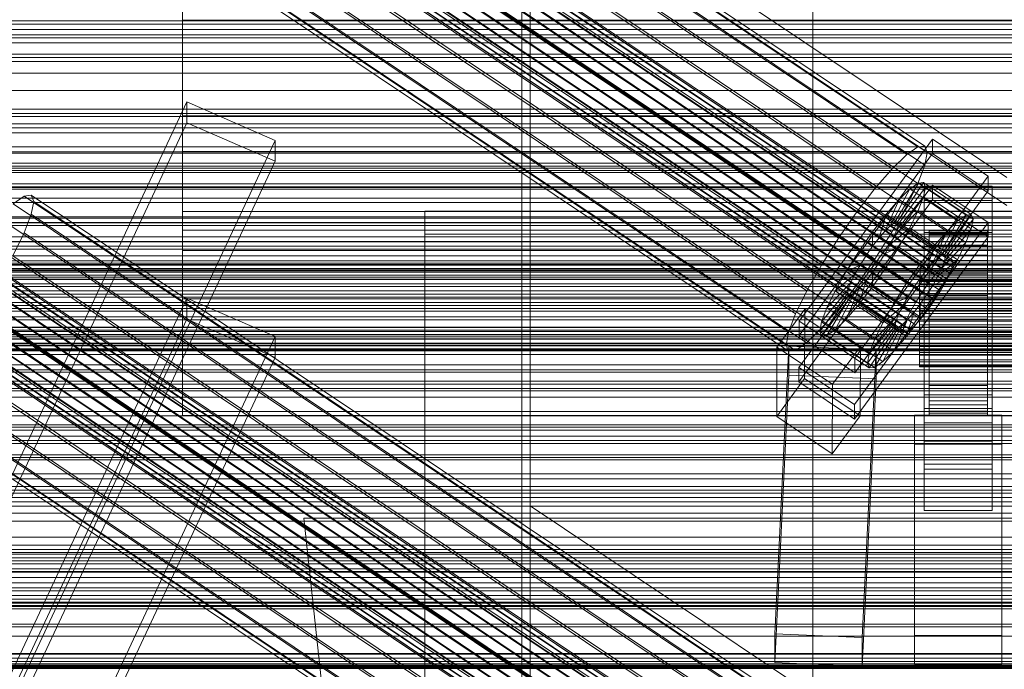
# Model space of a CAD drawing. Header units: millimetres. Extents: x -2233 to 61924, y -68080 to 6847.
# Tile 299 of 656: x -334 to -130, y -33016 to -32882. Entities that reach past the tile are written whole.
import ezdxf

# ---------------------------------------------------------------- set-up
doc = ezdxf.new("R2010")
doc.units = ezdxf.units.MM
for name, color, linetype, lineweight in [('COTAS_P', 1, 'Continuous', 0), ('frontal_C01', 7, 'Continuous', 0), ('frontal_C02', 7, 'Continuous', 0), ('frontal_C02-briq', 7, 'Continuous', 0), ('frontal_C03', 7, 'Continuous', 0), ('frontal_C03-dry', 7, 'Continuous', 0), ('frontal_dosificador', 7, 'Continuous', 0), ('frontal_secador', 7, 'Continuous', 0)]:
    doc.layers.add(name, color=color, linetype=linetype, lineweight=lineweight)
doc.dimstyles.new('R19_100', dxfattribs={"dimtxt": 250, "dimasz": 150, "dimexe": 150, "dimexo": 80, "dimgap": 100, "dimtad": 1, "dimtih": 1, "dimtoh": 1, "dimdsep": 46, "dimcen": 0.09, "dimadec": 0, "dimazin": 0, "dimtfac": 1, "dimtdec": 4, "dimtofl": 0, "dimtmove": 0, "dimatfit": 3, "dimfxl": 1, "dimtolj": 1, "dimtzin": 0, "dimarcsym": 0})

# ---------------------------------------------------------------- blocks, each defined once
blk = doc.blocks.new('DIM_R28_53')
at = {"layer": 'COTAS_P'}
for p, q in [((-150, -32300), (550, -32300)), ((550, -32300), (505, -32450)), ((550, -34900), (550, -32300)), ((550, -32300), (595, -32450)), ((550, -34900), (505, -34750)), ((550, -34900), (595, -34750)), ((-150, -34900), (550, -34900))]:
    blk.add_line(p, q, dxfattribs=at)
blk.add_text('2600 P', height=250, rotation=90, dxfattribs=at).set_placement((450, -33600))

msp = doc.modelspace()

# ---------------------------------------------------------------- linework, layer by layer
at = {"layer": 'frontal_C01'}
for p, q in [((-300, -32939.804), (-300, -32788.819)), ((-300, -32812.893), (-300, -32963.878)), ((-439.114, -33197.732), (-299.114, -32899.212)), ((-299.114, -32903.526), (-299.114, -32899.212)), ((-299.114, -32899.212), (-280.886, -32907.139)), ((-439.114, -33202.046), (-299.114, -32903.526)), ((-280.886, -32911.453), (-299.114, -32903.526)), ((-280.886, -32907.139), (-420.886, -33205.659)), ((-280.886, -32907.139), (-280.886, -32911.453)), ((-420.886, -33209.973), (-280.886, -32911.453)), ((-439.114, -33238.175), (-299.114, -32939.655)), ((300, -32939.804), (-300, -32939.804)), ((-300, -32939.804), (-300, -32963.878)), ((-299.114, -32943.968), (-299.114, -32939.655)), ((-299.114, -32939.655), (-280.886, -32947.581)), ((-439.114, -33242.488), (-299.114, -32943.968)), ((-280.886, -32951.895), (-299.114, -32943.968)), ((-280.886, -32947.581), (-420.886, -33246.102)), ((-280.886, -32947.581), (-280.886, -32951.895)), ((-420.886, -33250.415), (-280.886, -32951.895)), ((-300, -32963.878), (300, -32963.878))]:
    msp.add_line(p, q, dxfattribs=at)
at = {"layer": 'frontal_C02'}
for p, q in [((-332.629, -32785.229), (-148.32, -32908.484)), ((-331.181, -32785.072), (-146.872, -32908.326)), ((-334.938, -32786.817), (-150.629, -32910.072)), ((-330.692, -32786.355), (-146.383, -32909.609)), ((-355.53, -32788.916), (-141.731, -32931.891)), ((-355.017, -32788.86), (-141.218, -32931.835)), ((-354.844, -32789.314), (-141.045, -32932.29)), ((-331.197, -32788.99), (-146.887, -32912.245)), ((-357.415, -32790.509), (-143.617, -32933.484)), ((-356.348, -32789.478), (-142.549, -32932.453)), ((-355.022, -32790.248), (-141.224, -32933.224)), ((-337.95, -32789.726), (-153.641, -32912.981)), ((-358.659, -32791.938), (-144.861, -32934.913)), ((-356.363, -32793.272), (-142.565, -32936.247)), ((-355.541, -32791.598), (-141.742, -32934.573)), ((-332.659, -32792.8), (-148.35, -32916.055)), ((-146.196, -32936.643), (-359.995, -32793.667)), ((-357.434, -32795.155), (-143.635, -32938.13)), ((-341.461, -32793.759), (-157.152, -32917.013)), ((-361.332, -32795.58), (-147.533, -32938.555)), ((-358.68, -32797.12), (-144.881, -32940.095)), ((-363.648, -32799.428), (-149.85, -32942.403)), ((-362.578, -32797.544), (-148.779, -32940.52)), ((-360.017, -32799.032), (-146.218, -32942.008)), ((-160.922, -32921.894), (-345.231, -32798.64)), ((-334.981, -32797.523), (-150.672, -32920.778)), ((-364.471, -32801.101), (-150.672, -32944.077)), ((-361.352, -32800.762), (-147.554, -32943.737)), ((-365.168, -32803.385), (-151.369, -32946.361)), ((-364.989, -32802.451), (-151.191, -32945.427)), ((-363.664, -32803.221), (-149.865, -32946.197)), ((-362.596, -32802.191), (-148.798, -32945.166)), ((-338.003, -32802.839), (-153.694, -32926.093)), ((-364.995, -32803.84), (-151.196, -32946.815)), ((-364.482, -32803.784), (-150.683, -32946.759)), ((-349.002, -32804.037), (-164.693, -32927.291)), ((-352.519, -32809.582), (-168.21, -32932.836)), ((-341.52, -32808.384), (-157.211, -32931.638)), ((-355.541, -32814.897), (-171.232, -32938.152)), ((-345.291, -32813.781), (-160.982, -32937.035)), ((-357.863, -32819.62), (-173.554, -32942.875)), ((-349.061, -32818.662), (-164.752, -32941.916)), ((-359.326, -32823.43), (-175.016, -32946.684)), ((-352.572, -32822.694), (-168.263, -32945.949)), ((-355.584, -32825.603), (-171.275, -32948.858)), ((-359.83, -32826.066), (-175.521, -32949.32)), ((-359.341, -32827.349), (-175.032, -32950.603)), ((-357.893, -32827.191), (-173.584, -32950.445)), ((-300, -32846.291), (-300, -32882.371)), ((-130, -32914.819), (-228.298, -32849.083)), ((-228.298, -32849.083), (-228.298, -32982.474)), ((-228.298, -32988.204), (-228.298, -32854.814)), ((-228.298, -32854.814), (-130, -32920.549)), ((-300, -32902.079), (-300, -32871.975)), ((-300, -32882.371), (-300, -32909.43)), ((300, -32882.371), (-300, -32882.371)), ((425, -32885.412), (-425, -32885.412)), ((-425, -32896.866), (425, -32896.866)), ((-300, -32921.819), (-300, -32902.079)), ((300, -32902.079), (-300, -32902.079)), ((-172.809, -32944.392), (-145.277, -32906.87)), ((-145.289, -32909.85), (-145.277, -32906.87)), ((-145.277, -32906.87), (-133.809, -32914.539)), ((-150.629, -32910.072), (-148.32, -32908.484)), ((-148.32, -32908.484), (-146.872, -32908.326)), ((-146.872, -32908.326), (-146.383, -32909.609)), ((-300, -32909.43), (-300, -32925.624)), ((300, -32909.43), (-300, -32909.43)), ((-145.289, -32909.85), (-172.821, -32947.373)), ((-153.641, -32912.981), (-150.629, -32910.072)), ((-146.383, -32909.609), (-146.887, -32912.245)), ((-133.821, -32917.519), (-145.289, -32909.85)), ((-157.152, -32917.013), (-153.641, -32912.981)), ((-146.887, -32912.245), (-148.35, -32916.055)), ((-133.809, -32914.539), (-161.341, -32952.061)), ((-133.809, -32914.539), (-133.821, -32917.519)), ((-172.847, -32953.93), (-145.315, -32916.407)), ((-160.922, -32921.894), (-157.152, -32917.013)), ((-154.017, -32924.784), (-149.953, -32917.149)), ((-153.199, -32924.222), (-148.226, -32915.962)), ((-152.686, -32924.166), (-147.143, -32915.844)), ((-152.513, -32924.62), (-146.777, -32916.803)), ((-149.953, -32917.149), (-152.207, -32919.325)), ((-148.35, -32916.055), (-150.672, -32920.778)), ((-148.226, -32915.962), (-149.953, -32917.149)), ((-149.953, -32917.149), (-140.123, -32923.723)), ((-147.143, -32915.844), (-148.226, -32915.962)), ((-148.226, -32915.962), (-138.396, -32922.535)), ((-147.155, -32918.775), (-146.777, -32916.803)), ((-147.143, -32915.844), (-137.313, -32922.417)), ((-146.777, -32916.803), (-147.143, -32915.844)), ((-147, -32919.562), (-147, -32916.581)), ((-147, -32916.581), (-133, -32916.581)), ((-147, -32962.4), (-147, -32916.581)), ((-146.777, -32916.803), (-136.948, -32923.377)), ((-145.327, -32919.388), (-145.315, -32916.407)), ((-145.315, -32916.407), (-133.847, -32924.076)), ((-133, -32916.581), (-133, -32919.562)), ((-133, -32916.581), (-133, -32962.4)), ((-332.629, -32918.62), (-334.938, -32920.207)), ((-331.181, -32918.462), (-332.629, -32918.62)), ((-332.629, -32918.62), (-148.32, -33041.874)), ((-330.692, -32919.745), (-331.181, -32918.462)), ((-331.181, -32918.462), (-146.872, -33041.717)), ((-161.353, -32955.042), (-133.821, -32917.519)), ((-152.692, -32925.554), (-147.155, -32918.775)), ((-148.249, -32921.625), (-147.155, -32918.775)), ((-147.155, -32918.775), (-137.325, -32925.349)), ((-334.938, -32920.207), (-150.629, -33043.462)), ((-331.197, -32922.381), (-330.692, -32919.745)), ((-330.692, -32919.745), (-146.383, -33042.999)), ((-145.327, -32919.388), (-172.859, -32956.91)), ((-155.085, -32925.815), (-152.207, -32919.325)), ((-152.207, -32919.325), (-154.833, -32922.342)), ((-150.672, -32920.778), (-153.694, -32926.093)), ((-152.207, -32919.325), (-142.377, -32925.899)), ((-133, -32919.562), (-147, -32919.562)), ((-147, -32919.562), (-147, -32965.38)), ((-133.859, -32927.057), (-145.327, -32919.388)), ((-133, -32965.38), (-133, -32919.562)), ((-356.348, -32922.869), (-142.549, -33065.844)), ((-355.53, -32922.306), (-141.731, -33065.281)), ((-355.017, -32922.25), (-141.218, -33065.225)), ((-354.844, -32922.705), (-141.045, -33065.68)), ((-337.95, -32923.116), (-153.641, -33046.371)), ((-332.659, -32926.19), (-331.197, -32922.381)), ((-331.197, -32922.381), (-146.887, -33045.635)), ((-300, -32929.85), (-300, -32921.819)), ((300, -32921.819), (-300, -32921.819)), ((250, -32921.727), (-250, -32921.727)), ((-250, -32921.727), (-250, -35767.183)), ((-250, -32921.727), (-250, -32926.497)), ((-164.693, -32927.291), (-160.922, -32921.894)), ((-154.833, -32922.342), (-157.653, -32925.993)), ((-156.329, -32927.244), (-154.833, -32922.342)), ((-154.833, -32922.342), (-145.003, -32928.915)), ((-153.21, -32926.904), (-148.249, -32921.625)), ((-149.985, -32925.158), (-148.249, -32921.625)), ((-148.249, -32921.625), (-138.419, -32928.198)), ((-138.396, -32922.535), (-143.369, -32930.795)), ((-137.313, -32922.417), (-142.856, -32930.74)), ((-140.123, -32923.723), (-138.396, -32922.535)), ((-138.396, -32922.535), (-137.313, -32922.417)), ((-137.313, -32922.417), (-136.948, -32923.377)), ((-358.659, -32925.328), (-144.861, -33068.303)), ((-357.415, -32923.899), (-143.617, -33066.875)), ((-355.541, -32924.988), (-141.742, -33067.964)), ((-355.022, -32923.639), (-141.224, -33066.614)), ((-133.847, -32924.076), (-161.379, -32961.599)), ((-155.085, -32925.815), (-154.017, -32924.784)), ((-154.033, -32928.578), (-149.985, -32925.158)), ((-154.017, -32924.784), (-153.199, -32924.222)), ((-144.188, -32931.358), (-154.017, -32924.784)), ((-153.199, -32924.222), (-152.686, -32924.166)), ((-143.369, -32930.795), (-153.199, -32924.222)), ((-152.513, -32924.62), (-152.692, -32925.554)), ((-142.856, -32930.74), (-152.686, -32924.166)), ((-152.686, -32924.166), (-152.513, -32924.62)), ((-142.683, -32931.194), (-152.513, -32924.62)), ((-152.246, -32929.134), (-149.985, -32925.158)), ((-149.985, -32925.158), (-140.156, -32931.731)), ((-140.123, -32923.723), (-144.188, -32931.358)), ((-137.325, -32925.349), (-142.862, -32932.128)), ((-136.948, -32923.377), (-142.683, -32931.194)), ((-142.377, -32925.899), (-140.123, -32923.723)), ((-137.325, -32925.349), (-138.419, -32928.198)), ((-136.948, -32923.377), (-137.325, -32925.349)), ((-133.847, -32924.076), (-133.859, -32927.057)), ((-146.196, -33070.033), (-359.995, -32927.058)), ((-356.363, -32926.662), (-142.565, -33069.637)), ((-341.461, -32927.149), (-157.152, -33050.404)), ((-334.981, -32930.914), (-332.659, -32926.19)), ((-332.659, -32926.19), (-148.35, -33049.445)), ((-300, -32925.624), (-300, -32929.85)), ((300, -32925.624), (-300, -32925.624)), ((-250, -35771.953), (-250, -32926.497)), ((-250, -32926.497), (250, -32926.497)), ((-168.21, -32932.836), (-164.693, -32927.291)), ((-161.391, -32964.579), (-133.859, -32927.057)), ((-157.653, -32925.993), (-160.474, -32930.03)), ((-157.653, -32925.993), (-157.665, -32928.973)), ((-157.665, -32928.973), (-156.329, -32927.244)), ((-147.823, -32932.567), (-157.653, -32925.993)), ((-153.694, -32926.093), (-157.211, -32931.638)), ((-156.329, -32927.244), (-155.085, -32925.815)), ((-146.499, -32933.818), (-156.329, -32927.244)), ((-145.255, -32932.389), (-155.085, -32925.815)), ((-153.21, -32926.904), (-154.033, -32928.578)), ((-152.692, -32925.554), (-153.21, -32926.904)), ((-143.38, -32933.478), (-153.21, -32926.904)), ((-142.862, -32932.128), (-152.692, -32925.554)), ((-147, -32929.099), (-147, -32926.119)), ((-147, -32926.119), (-133, -32926.119)), ((-147, -32971.937), (-147, -32926.119)), ((-146, -32935.802), (-146, -32925.811)), ((-146, -32925.811), (-146, -32926.257)), ((-146, -32925.811), (-134, -32925.811)), ((-146, -32926.658), (-146, -32925.811)), ((-146, -32936.014), (-146, -32926.257)), ((-146, -32926.257), (-146, -32927.966)), ((-146, -32926.257), (-134, -32926.257)), ((-146, -32936.204), (-146, -32926.658)), ((-146, -32926.658), (-134, -32926.658)), ((-146, -32928.742), (-146, -32926.658)), ((-142.377, -32925.899), (-145.255, -32932.389)), ((-145.003, -32928.915), (-142.377, -32925.899)), ((-134, -32926.257), (-134, -32925.811)), ((-134, -32925.811), (-134, -32935.802)), ((-134, -32925.811), (-134, -32926.658)), ((-134, -32927.966), (-134, -32926.257)), ((-134, -32926.257), (-134, -32936.014)), ((-134, -32926.658), (-134, -32936.204)), ((-134, -32926.658), (-134, -32928.742)), ((-133, -32926.119), (-133, -32929.099)), ((-133, -32926.119), (-133, -32971.937)), ((-361.332, -32928.97), (-147.533, -33071.945)), ((-357.434, -32928.545), (-143.635, -33071.521)), ((-159.001, -32930.886), (-157.665, -32928.973)), ((-157.665, -32928.973), (-147.835, -32935.547)), ((-154.033, -32928.578), (-155.103, -32930.461)), ((-155.103, -32930.461), (-152.246, -32929.134)), ((-154.877, -32933.282), (-152.246, -32929.134)), ((-144.203, -32935.151), (-154.033, -32928.578)), ((-152.246, -32929.134), (-142.416, -32935.707)), ((-147.823, -32932.567), (-145.003, -32928.915)), ((-133, -32929.099), (-147, -32929.099)), ((-147, -32929.099), (-147, -32974.918)), ((-145.003, -32928.915), (-146.499, -32933.818)), ((-146, -32936.823), (-146, -32927.966)), ((-146, -32927.966), (-146, -32930.822)), ((-146, -32927.966), (-134, -32927.966)), ((-146, -32937.191), (-146, -32928.742)), ((-146, -32928.742), (-134, -32928.742)), ((-146, -32931.92), (-146, -32928.742)), ((-138.419, -32928.198), (-143.38, -32933.478)), ((-138.419, -32928.198), (-140.156, -32931.731)), ((-134, -32930.822), (-134, -32927.966)), ((-134, -32927.966), (-134, -32936.823)), ((-134, -32928.742), (-134, -32937.191)), ((-134, -32928.742), (-134, -32931.92)), ((-133, -32974.918), (-133, -32929.099)), ((-362.578, -32930.935), (-148.779, -33073.91)), ((-358.68, -32930.51), (-144.881, -33073.486)), ((-334.981, -32930.914), (-150.672, -33054.168)), ((300, -32929.85), (-300, -32929.85)), ((-160.474, -32930.03), (-163.105, -32934.178)), ((-159.001, -32930.886), (-160.474, -32930.03)), ((-160.474, -32930.03), (-150.644, -32936.604)), ((-160.247, -32932.851), (-159.001, -32930.886)), ((-149.171, -32937.459), (-159.001, -32930.886)), ((-155.103, -32930.461), (-156.35, -32932.426)), ((-145.274, -32937.035), (-155.103, -32930.461)), ((-146, -32938.176), (-146, -32930.822)), ((-146, -32930.822), (-146, -32934.631)), ((-146, -32930.822), (-134, -32930.822)), ((-144.188, -32931.358), (-145.255, -32932.389)), ((-143.369, -32930.795), (-144.188, -32931.358)), ((-142.856, -32930.74), (-143.369, -32930.795)), ((-142.862, -32932.128), (-142.683, -32931.194)), ((-142.683, -32931.194), (-142.856, -32930.74)), ((-134, -32934.631), (-134, -32930.822)), ((-134, -32930.822), (-134, -32938.176)), ((-363.648, -32932.818), (-149.85, -33075.793)), ((-360.017, -32932.423), (-146.218, -33075.398)), ((-160.922, -33055.285), (-345.231, -32932.03)), ((-171.232, -32938.152), (-168.21, -32932.836)), ((-160.247, -32932.851), (-163.105, -32934.178)), ((-161.318, -32934.734), (-160.247, -32932.851)), ((-157.211, -32931.638), (-160.982, -32937.035)), ((-150.417, -32939.424), (-160.247, -32932.851)), ((-157.698, -32937.319), (-154.877, -32933.282)), ((-156.35, -32932.426), (-157.686, -32934.338)), ((-156.35, -32932.426), (-154.877, -32933.282)), ((-146.52, -32939), (-156.35, -32932.426)), ((-154.877, -32933.282), (-145.047, -32939.855)), ((-150.644, -32936.604), (-147.823, -32932.567)), ((-147.835, -32935.547), (-147.823, -32932.567)), ((-145.255, -32932.389), (-146.499, -32933.818)), ((-146, -32938.696), (-146, -32931.92)), ((-146, -32931.92), (-134, -32931.92)), ((-146, -32935.975), (-146, -32931.92)), ((-144.861, -32934.913), (-143.617, -32933.484)), ((-140.156, -32931.731), (-144.203, -32935.151)), ((-144.203, -32935.151), (-143.38, -32933.478)), ((-143.617, -32933.484), (-142.549, -32932.453)), ((-143.38, -32933.478), (-142.862, -32932.128)), ((-142.549, -32932.453), (-141.731, -32931.891)), ((-140.156, -32931.731), (-142.416, -32935.707)), ((-141.224, -32933.224), (-141.742, -32934.573)), ((-141.731, -32931.891), (-141.218, -32931.835)), ((-141.045, -32932.29), (-141.224, -32933.224)), ((-141.218, -32931.835), (-141.045, -32932.29)), ((-134, -32931.92), (-134, -32938.696)), ((-134, -32931.92), (-134, -32935.975)), ((-364.471, -32934.492), (-150.672, -33077.467)), ((-361.352, -32934.152), (-147.554, -33077.127)), ((-163.105, -32934.178), (-165.365, -32938.154)), ((-161.318, -32934.734), (-165.365, -32938.154)), ((-163.105, -32934.178), (-153.275, -32940.752)), ((-162.14, -32936.408), (-161.318, -32934.734)), ((-151.488, -32941.308), (-161.318, -32934.734)), ((-157.686, -32934.338), (-159.022, -32936.068)), ((-157.686, -32934.338), (-157.698, -32937.319)), ((-147.856, -32940.912), (-157.686, -32934.338)), ((-147.835, -32935.547), (-149.171, -32937.459)), ((-146.499, -32933.818), (-147.835, -32935.547)), ((-146.196, -32936.643), (-144.861, -32934.913)), ((-146, -32939.98), (-146, -32934.631)), ((-146, -32934.631), (-146, -32939.132)), ((-146, -32934.631), (-134, -32934.631)), ((-145.274, -32937.035), (-144.203, -32935.151)), ((-141.742, -32934.573), (-142.565, -32936.247)), ((-134, -32939.132), (-134, -32934.631)), ((-134, -32934.631), (-134, -32939.98)), ((-365.168, -32936.776), (-151.369, -33079.751)), ((-364.995, -32937.23), (-151.196, -33080.205)), ((-364.989, -32935.842), (-151.191, -33078.817)), ((-364.482, -32937.174), (-150.683, -33080.15)), ((-363.664, -32936.612), (-149.865, -33079.587)), ((-362.596, -32935.581), (-148.798, -33078.556)), ((-349.002, -32937.427), (-164.693, -33060.682)), ((-338.003, -32936.229), (-153.694, -33059.484)), ((-162.14, -32936.408), (-167.102, -32941.687)), ((-160.982, -32937.035), (-164.752, -32941.916)), ((-160.266, -32937.497), (-163.144, -32943.987)), ((-162.659, -32937.757), (-162.14, -32936.408)), ((-152.311, -32942.981), (-162.14, -32936.408)), ((-160.266, -32937.497), (-161.333, -32938.528)), ((-159.022, -32936.068), (-160.518, -32940.97)), ((-160.518, -32940.97), (-157.698, -32937.319)), ((-159.022, -32936.068), (-160.266, -32937.497)), ((-150.436, -32944.07), (-160.266, -32937.497)), ((-149.192, -32942.641), (-159.022, -32936.068)), ((-157.698, -32937.319), (-147.868, -32943.892)), ((-153.275, -32940.752), (-150.644, -32936.604)), ((-150.644, -32936.604), (-149.171, -32937.459)), ((-149.171, -32937.459), (-150.417, -32939.424)), ((-148, -32936.204), (-148, -32935.802)), ((-148, -32935.802), (-148, -32936.014)), ((-148, -32935.802), (148, -32935.802)), ((-148, -32936.014), (-148, -32936.823)), ((-148, -32936.014), (148, -32936.014)), ((-148, -32937.191), (-148, -32936.204)), ((-148, -32936.204), (148, -32936.204)), ((-148, -32936.823), (-148, -32938.176)), ((-148, -32936.823), (148, -32936.823)), ((-148, -32938.696), (-148, -32937.191)), ((-148, -32937.191), (148, -32937.191)), ((-147.533, -32938.555), (-146.196, -32936.643)), ((-146.52, -32939), (-145.274, -32937.035)), ((-146, -32936.014), (-146, -32935.802)), ((-134, -32935.802), (-146, -32935.802)), ((-146, -32935.802), (-146, -32936.204)), ((-146, -32940.617), (-146, -32935.975)), ((-146, -32935.975), (-134, -32935.975)), ((-146, -32940.631), (-146, -32935.975)), ((-146, -32936.823), (-146, -32936.014)), ((-134, -32936.014), (-146, -32936.014)), ((-134, -32936.204), (-146, -32936.204)), ((-146, -32936.204), (-146, -32937.191)), ((-146, -32938.176), (-146, -32936.823)), ((-134, -32936.823), (-146, -32936.823)), ((-134, -32937.191), (-146, -32937.191)), ((-146, -32937.191), (-146, -32938.696)), ((-142.416, -32935.707), (-145.274, -32937.035)), ((-142.416, -32935.707), (-145.047, -32939.855)), ((-142.565, -32936.247), (-143.635, -32938.13)), ((-134, -32935.802), (-134, -32936.014)), ((-134, -32936.204), (-134, -32935.802)), ((-134, -32935.975), (-134, -32940.617)), ((-134, -32935.975), (-134, -32940.631)), ((-134, -32936.014), (-134, -32936.823)), ((-134, -32937.191), (-134, -32936.204)), ((-134, -32936.823), (-134, -32938.176)), ((-134, -32938.696), (-134, -32937.191)), ((-173.554, -32942.875), (-171.232, -32938.152)), ((-162.837, -32938.691), (-168.573, -32946.509)), ((-162.664, -32939.146), (-168.208, -32947.468)), ((-162.659, -32937.757), (-168.196, -32944.537)), ((-162.151, -32939.09), (-167.125, -32947.35)), ((-165.365, -32938.154), (-167.102, -32941.687)), ((-161.333, -32938.528), (-165.397, -32946.163)), ((-165.365, -32938.154), (-155.535, -32944.728)), ((-162.837, -32938.691), (-162.659, -32937.757)), ((-162.664, -32939.146), (-162.837, -32938.691)), ((-153.008, -32945.265), (-162.837, -32938.691)), ((-162.151, -32939.09), (-162.664, -32939.146)), ((-152.835, -32945.72), (-162.664, -32939.146)), ((-152.829, -32944.331), (-162.659, -32937.757)), ((-161.333, -32938.528), (-162.151, -32939.09)), ((-152.321, -32945.664), (-162.151, -32939.09)), ((-151.503, -32945.101), (-161.333, -32938.528)), ((-153.275, -32940.752), (-150.417, -32939.424)), ((-150.417, -32939.424), (-151.488, -32941.308)), ((-148.779, -32940.52), (-147.533, -32938.555)), ((-148, -32938.176), (-148, -32939.98)), ((-148, -32938.176), (148, -32938.176)), ((-148, -32940.617), (-148, -32938.696)), ((-148, -32938.696), (148, -32938.696)), ((-147.856, -32940.912), (-146.52, -32939)), ((-145.047, -32939.855), (-146.52, -32939)), ((-146, -32939.98), (-146, -32938.176)), ((-134, -32938.176), (-146, -32938.176)), ((-134, -32938.696), (-146, -32938.696)), ((-146, -32938.696), (-146, -32940.617)), ((-146, -32939.132), (-146, -32942.112)), ((-134, -32939.132), (-146, -32939.132)), ((-146, -32939.132), (-146, -32944.019)), ((-143.635, -32938.13), (-144.881, -32940.095)), ((-134, -32938.176), (-134, -32939.98)), ((-134, -32940.617), (-134, -32938.696)), ((-134, -32942.112), (-134, -32939.132)), ((-134, -32944.019), (-134, -32939.132)), ((-163.144, -32943.987), (-160.518, -32940.97)), ((-160.518, -32940.97), (-150.688, -32947.544)), ((-155.535, -32944.728), (-153.275, -32940.752)), ((-155.535, -32944.728), (-151.488, -32941.308)), ((-151.488, -32941.308), (-152.311, -32942.981)), ((-149.85, -32942.403), (-148.779, -32940.52)), ((-149.192, -32942.641), (-147.856, -32940.912)), ((-148, -32939.98), (-148, -32942.112)), ((-148, -32939.98), (148, -32939.98)), ((-148, -32942.823), (-148, -32940.617)), ((-148, -32940.617), (148, -32940.617)), ((-145.047, -32939.855), (-147.868, -32943.892)), ((-147.868, -32943.892), (-147.856, -32940.912)), ((-144.881, -32940.095), (-146.218, -32942.008)), ((-146, -32942.112), (-146, -32939.98)), ((-134, -32939.98), (-146, -32939.98)), ((-134, -32940.617), (-146, -32940.617)), ((-146, -32940.617), (-146, -32942.823)), ((-146, -32942.823), (-146, -32940.631)), ((-146, -32940.631), (-134, -32940.631)), ((-146, -32945.571), (-146, -32940.631)), ((-134, -32939.98), (-134, -32942.112)), ((-134, -32942.823), (-134, -32940.617)), ((-134, -32940.631), (-134, -32942.823)), ((-134, -32940.631), (-134, -32945.571)), ((-352.519, -32942.972), (-168.21, -33066.227)), ((-341.52, -32941.774), (-157.211, -33065.029)), ((-177.394, -32949.752), (-171.658, -32941.934)), ((-175.016, -32946.684), (-173.554, -32942.875)), ((-171.715, -32956.241), (-171.658, -32941.934)), ((-171.658, -32941.934), (-160.19, -32949.604)), ((-164.752, -32941.916), (-168.263, -32945.949)), ((-167.102, -32941.687), (-168.196, -32944.537)), ((-167.102, -32941.687), (-157.272, -32948.261)), ((-157.272, -32948.261), (-152.311, -32942.981)), ((-152.311, -32942.981), (-152.829, -32944.331)), ((-150.688, -32947.544), (-149.192, -32942.641)), ((-150.672, -32944.077), (-149.85, -32942.403)), ((-150.436, -32944.07), (-149.192, -32942.641)), ((-148, -32942.112), (-148, -32944.427)), ((148, -32942.112), (-148, -32942.112)), ((-148, -32945.163), (-148, -32942.823)), ((-148, -32942.823), (148, -32942.823)), ((-146.218, -32942.008), (-147.554, -32943.737)), ((-146, -32942.112), (-134, -32942.112)), ((-146, -32944.427), (-146, -32942.112)), ((-134, -32942.823), (-146, -32942.823)), ((-146, -32942.823), (-146, -32945.163)), ((-134, -32942.112), (-134, -32944.427)), ((-134, -32945.163), (-134, -32942.823)), ((-172.809, -32944.392), (-172.821, -32947.373)), ((-161.341, -32952.061), (-172.809, -32944.392)), ((-168.196, -32944.537), (-168.573, -32946.509)), ((-168.196, -32944.537), (-158.366, -32951.11)), ((-165.397, -32946.163), (-163.144, -32943.987)), ((-163.144, -32943.987), (-153.314, -32950.56)), ((-158.743, -32953.082), (-153.008, -32945.265)), ((-158.366, -32951.11), (-152.829, -32944.331)), ((-157.295, -32953.924), (-152.321, -32945.664)), ((-157.272, -32948.261), (-155.535, -32944.728)), ((-155.567, -32952.736), (-151.503, -32945.101)), ((-153.314, -32950.56), (-150.436, -32944.07)), ((-152.829, -32944.331), (-153.008, -32945.265)), ((-153.008, -32945.265), (-152.835, -32945.72)), ((-152.835, -32945.72), (-152.321, -32945.664)), ((-152.321, -32945.664), (-151.503, -32945.101)), ((-151.503, -32945.101), (-150.436, -32944.07)), ((-151.369, -32946.361), (-151.191, -32945.427)), ((-151.191, -32945.427), (-150.672, -32944.077)), ((-147.868, -32943.892), (-150.688, -32947.544)), ((-148.798, -32945.166), (-149.865, -32946.197)), ((-147.554, -32943.737), (-148.798, -32945.166)), ((-148, -32944.427), (-148, -32946.767)), ((-148, -32944.427), (148, -32944.427)), ((-148, -32947.477), (-148, -32945.163)), ((-148, -32945.163), (148, -32945.163)), ((-146, -32944.427), (-146, -32944.019)), ((-146, -32944.019), (-146, -32948.959)), ((-146, -32944.019), (-134, -32944.019)), ((-146, -32946.767), (-146, -32944.427)), ((-134, -32944.427), (-146, -32944.427)), ((-146, -32945.163), (-146, -32945.571)), ((-134, -32945.163), (-146, -32945.163)), ((-146, -32945.163), (-146, -32947.477)), ((-146, -32945.571), (-134, -32945.571)), ((-146, -32950.458), (-146, -32945.571)), ((-134, -32948.959), (-134, -32944.019)), ((-134, -32944.019), (-134, -32944.427)), ((-134, -32944.427), (-134, -32946.767)), ((-134, -32945.571), (-134, -32945.163)), ((-134, -32947.477), (-134, -32945.163)), ((-134, -32945.571), (-134, -32950.458)), ((-345.291, -32947.171), (-160.982, -33070.426)), ((-175.521, -32949.32), (-175.016, -32946.684)), ((-172.821, -32947.373), (-161.353, -32955.042)), ((-168.263, -32945.949), (-171.275, -32948.858)), ((-168.573, -32946.509), (-168.208, -32947.468)), ((-168.573, -32946.509), (-158.743, -32953.082)), ((-168.208, -32947.468), (-167.125, -32947.35)), ((-168.208, -32947.468), (-158.378, -32954.042)), ((-167.125, -32947.35), (-165.397, -32946.163)), ((-167.125, -32947.35), (-157.295, -32953.924)), ((-165.397, -32946.163), (-155.567, -32952.736)), ((-158.378, -32954.042), (-152.835, -32945.72)), ((-150.688, -32947.544), (-153.314, -32950.56)), ((-151.196, -32946.815), (-151.369, -32946.361)), ((-150.683, -32946.759), (-151.196, -32946.815)), ((-149.865, -32946.197), (-150.683, -32946.759)), ((-148, -32946.767), (-148, -32948.973)), ((-148, -32946.767), (148, -32946.767)), ((-148, -32949.61), (-148, -32947.477)), ((-148, -32947.477), (148, -32947.477)), ((-146, -32948.973), (-146, -32946.767)), ((-146, -32946.767), (-146, -32948.959)), ((-134, -32946.767), (-146, -32946.767)), ((-146, -32947.477), (-146, -32950.458)), ((-134, -32947.477), (-146, -32947.477)), ((-146, -32947.477), (-146, -32949.61)), ((-134, -32948.959), (-134, -32946.767)), ((-134, -32946.767), (-134, -32948.973)), ((-134, -32950.458), (-134, -32947.477)), ((-134, -32949.61), (-134, -32947.477)), ((-355.541, -32948.287), (-171.232, -33071.542)), ((-177.811, -33008.811), (-174.943, -32949.545)), ((-177.394, -32949.752), (-177.451, -32964.058)), ((-165.926, -32957.421), (-177.394, -32949.752)), ((-175.032, -32950.603), (-175.521, -32949.32)), ((-174.943, -32955.507), (-174.943, -32949.545)), ((-174.943, -32949.545), (-156.962, -32950.338)), ((-171.275, -32948.858), (-173.584, -32950.445)), ((-160.19, -32949.604), (-165.926, -32957.421)), ((-160.19, -32949.604), (-160.247, -32963.91)), ((-158.366, -32951.11), (-157.272, -32948.261)), ((-148, -32948.973), (-148, -32950.894)), ((-148, -32948.973), (148, -32948.973)), ((-148, -32951.414), (-148, -32949.61)), ((-148, -32949.61), (148, -32949.61)), ((-146, -32948.959), (-146, -32953.615)), ((-146, -32948.959), (-134, -32948.959)), ((-146, -32950.894), (-146, -32948.973)), ((-146, -32948.973), (-146, -32953.615)), ((-134, -32948.973), (-146, -32948.973)), ((-146, -32949.61), (-146, -32954.959)), ((-134, -32949.61), (-146, -32949.61)), ((-146, -32949.61), (-146, -32951.414)), ((-134, -32953.615), (-134, -32948.959)), ((-134, -32953.615), (-134, -32948.973)), ((-134, -32948.973), (-134, -32950.894)), ((-134, -32954.959), (-134, -32949.61)), ((-134, -32951.414), (-134, -32949.61)), ((-173.584, -32950.445), (-175.032, -32950.603)), ((-156.962, -32950.338), (-159.83, -33009.603)), ((-158.743, -32953.082), (-158.366, -32951.11)), ((-156.962, -32950.338), (-156.962, -32956.3)), ((-153.314, -32950.56), (-155.567, -32952.736)), ((-148, -32950.894), (-148, -32952.399)), ((-148, -32950.894), (148, -32950.894)), ((-148, -32952.766), (-148, -32951.414)), ((-148, -32951.414), (148, -32951.414)), ((-146, -32950.458), (-134, -32950.458)), ((-146, -32954.959), (-146, -32950.458)), ((-146, -32952.399), (-146, -32950.894)), ((-146, -32950.894), (-146, -32957.67)), ((-134, -32950.894), (-146, -32950.894)), ((-146, -32951.414), (-146, -32958.767)), ((-134, -32951.414), (-146, -32951.414)), ((-146, -32951.414), (-146, -32952.766)), ((-134, -32950.458), (-134, -32954.959)), ((-134, -32957.67), (-134, -32950.894)), ((-134, -32950.894), (-134, -32952.399)), ((-134, -32958.767), (-134, -32951.414)), ((-134, -32952.766), (-134, -32951.414)), ((-357.863, -32953.011), (-173.554, -33076.265)), ((-349.061, -32952.052), (-164.752, -33075.307)), ((-161.353, -32955.042), (-161.341, -32952.061)), ((-158.378, -32954.042), (-158.743, -32953.082)), ((-155.567, -32952.736), (-157.295, -32953.924)), ((-148, -32952.399), (-148, -32953.386)), ((-148, -32952.399), (148, -32952.399)), ((-148, -32953.576), (-148, -32952.766)), ((-148, -32952.766), (148, -32952.766)), ((-148, -32953.386), (-148, -32953.787)), ((-148, -32953.386), (148, -32953.386)), ((-148, -32953.787), (-148, -32953.576)), ((-148, -32953.576), (148, -32953.576)), ((-148, -32953.787), (148, -32953.787)), ((-146, -32953.386), (-146, -32952.399)), ((-146, -32952.399), (-146, -32960.848)), ((-134, -32952.399), (-146, -32952.399)), ((-146, -32952.766), (-146, -32961.624)), ((-134, -32952.766), (-146, -32952.766)), ((-146, -32952.766), (-146, -32953.576)), ((-146, -32953.787), (-146, -32953.386)), ((-146, -32953.386), (-146, -32962.931)), ((-134, -32953.386), (-146, -32953.386)), ((-146, -32953.576), (-146, -32963.333)), ((-134, -32953.576), (-146, -32953.576)), ((-146, -32953.576), (-146, -32953.787)), ((-146, -32953.615), (-146, -32957.67)), ((-146, -32953.615), (-134, -32953.615)), ((-146, -32953.787), (-146, -32963.779)), ((-134, -32953.787), (-146, -32953.787)), ((-134, -32960.848), (-134, -32952.399)), ((-134, -32952.399), (-134, -32953.386)), ((-134, -32961.624), (-134, -32952.766)), ((-134, -32953.576), (-134, -32952.766)), ((-134, -32962.931), (-134, -32953.386)), ((-134, -32953.386), (-134, -32953.787)), ((-134, -32963.333), (-134, -32953.576)), ((-134, -32953.787), (-134, -32953.576)), ((-134, -32957.67), (-134, -32953.615)), ((-134, -32963.779), (-134, -32953.787)), ((-177.811, -33014.773), (-174.943, -32955.507)), ((-156.962, -32956.3), (-174.943, -32955.507)), ((-172.847, -32953.93), (-172.859, -32956.91)), ((-161.379, -32961.599), (-172.847, -32953.93)), ((-157.295, -32953.924), (-158.378, -32954.042)), ((-146, -32954.959), (-134, -32954.959)), ((-146, -32958.767), (-146, -32954.959)), ((-134, -32954.959), (-134, -32958.767)), ((-359.326, -32956.82), (-175.016, -33080.075)), ((-352.572, -32956.085), (-168.263, -33079.339)), ((-171.715, -32956.241), (-177.451, -32964.058)), ((-172.859, -32956.91), (-161.391, -32964.579)), ((-160.247, -32963.91), (-171.715, -32956.241)), ((-165.983, -32971.727), (-165.926, -32957.421)), ((-159.83, -33015.565), (-156.962, -32956.3)), ((-146, -32957.67), (-146, -32960.848)), ((-146, -32957.67), (-134, -32957.67)), ((-134, -32960.848), (-134, -32957.67)), ((-359.83, -32959.456), (-175.521, -33082.711)), ((-355.584, -32958.994), (-171.275, -33082.248)), ((-147, -32973.903), (-147, -32959.596)), ((-147, -32959.596), (-133, -32959.596)), ((-147, -32969.142), (-147, -32959.596)), ((-146, -32958.767), (-134, -32958.767)), ((-146, -32961.624), (-146, -32958.767)), ((-134, -32958.767), (-134, -32961.624)), ((-133, -32959.596), (-133, -32973.903)), ((-133, -32959.596), (-133, -32969.142)), ((-359.341, -32960.739), (-175.032, -33083.994)), ((-357.893, -32960.581), (-173.584, -33083.836)), ((-161.391, -32964.579), (-161.379, -32961.599)), ((-146, -32960.848), (-146, -32962.931)), ((-146, -32960.848), (-134, -32960.848)), ((-146, -32961.624), (-134, -32961.624)), ((-146, -32963.333), (-146, -32961.624)), ((-134, -32962.931), (-134, -32960.848)), ((-134, -32961.624), (-134, -32963.333)), ((-165.983, -32971.727), (-160.247, -32963.91)), ((-149, -32969.73), (-149, -32963.769)), ((-149, -32963.769), (-131, -32963.769)), ((-149, -33009.206), (-149, -32963.769)), ((-133, -32962.4), (-147, -32962.4)), ((-147, -32962.4), (-147, -32965.38)), ((-146, -32962.931), (-146, -32963.779)), ((-146, -32962.931), (-134, -32962.931)), ((-146, -32963.333), (-134, -32963.333)), ((-146, -32963.779), (-146, -32963.333)), ((-146, -32963.779), (-134, -32963.779)), ((-134, -32963.779), (-134, -32962.931)), ((-134, -32963.333), (-134, -32963.779)), ((-133, -32965.38), (-133, -32962.4)), ((-131, -32963.769), (-131, -32969.73)), ((-131, -32963.769), (-131, -33009.206)), ((-177.451, -32964.058), (-165.983, -32971.727)), ((-147, -32965.38), (-133, -32965.38)), ((-131, -32969.73), (-149, -32969.73)), ((-149, -33015.167), (-149, -32969.73)), ((-133, -32969.142), (-147, -32969.142)), ((-147, -32969.142), (-147, -32983.448)), ((-133, -32983.448), (-133, -32969.142)), ((-131, -33015.167), (-131, -32969.73)), ((-133, -32971.937), (-147, -32971.937)), ((-147, -32971.937), (-147, -32974.918)), ((-133, -32974.918), (-133, -32971.937)), ((-133, -32973.903), (-147, -32973.903)), ((-147, -32973.903), (-147, -32983.448)), ((-133, -32983.448), (-133, -32973.903)), ((-147, -32974.918), (-133, -32974.918)), ((-130, -33048.209), (-228.298, -32982.474)), ((-228.298, -32982.474), (-228.298, -33115.864)), ((-228.298, -32982.474), (-228.298, -32988.204)), ((-147, -32983.448), (-133, -32983.448)), ((-228.298, -33121.594), (-228.298, -32988.204)), ((-228.298, -32988.204), (-130, -33053.94)), ((-425, -33003.661), (425, -33003.661)), ((-159.83, -33009.603), (-177.811, -33008.811)), ((-177.811, -33008.811), (-177.811, -33014.773)), ((-159.83, -33015.565), (-159.83, -33009.603)), ((-131, -33009.206), (-149, -33009.206)), ((-149, -33009.206), (-149, -33015.167)), ((-131, -33015.167), (-131, -33009.206)), ((425, -33015.116), (-425, -33015.116)), ((-177.811, -33014.773), (-159.83, -33015.565)), ((-149, -33015.167), (-131, -33015.167))]:
    msp.add_line(p, q, dxfattribs=at)
at = {"layer": 'frontal_C02-briq'}
for q in [(-255, -33170), (275, -32985)]:
    msp.add_line((-275, -32985), q, dxfattribs=at)
at = {"layer": 'frontal_C03'}
for p, q in [((1500, -32884.317), (-1500, -32884.317)), ((-1250, -32883.162), (1250, -32883.162)), ((1250, -32886.014), (-1250, -32886.014)), ((1250, -32887.071), (-1250, -32887.071)), ((1250, -32889.378), (-1250, -32889.378)), ((1250, -32890.032), (-1250, -32890.032)), ((1250, -32890.913), (-1250, -32890.913)), ((-1500, -32893.3), (1500, -32893.3)), ((1250, -32900.72), (-1250, -32900.72)), ((1250, -32901.601), (-1250, -32901.601)), ((1250, -32902.254), (-1250, -32902.254)), ((1250, -32904.562), (-1250, -32904.562)), ((-1250, -32905.619), (1250, -32905.619)), ((1250, -32908.471), (-1250, -32908.471)), ((1250, -32909.529), (-1250, -32909.529)), ((1250, -32911.836), (-1250, -32911.836)), ((1250, -32912.49), (-1250, -32912.49)), ((1250, -32913.371), (-1250, -32913.371)), ((-1250, -32916.092), (1250, -32916.092)), ((-1250, -32916.725), (1250, -32916.725)), ((-1250, -32917.189), (1250, -32917.189)), ((-1250, -32919.044), (1250, -32919.044)), ((-1250, -32919.941), (1250, -32919.941)), ((-1250, -32922.893), (1250, -32922.893)), ((1250, -32923.177), (-1250, -32923.177)), ((1250, -32924.059), (-1250, -32924.059)), ((-1250, -32924.16), (1250, -32924.16)), ((1250, -32924.712), (-1250, -32924.712)), ((1250, -32927.019), (-1250, -32927.019)), ((1530, -32928.942), (-1530, -32928.942)), ((-1250, -32928.008), (1250, -32928.008)), ((-1250, -32928.077), (1250, -32928.077)), ((-1250, -32929.56), (1250, -32929.56)), ((1250, -32930.929), (-1250, -32930.929)), ((-1500, -32932.482), (1500, -32932.482)), ((-1500, -32932.706), (1500, -32932.706)), ((-1500, -32932.87), (1500, -32932.87)), ((1250, -32931.986), (-1250, -32931.986)), ((1530, -32933.942), (-1530, -32933.942)), ((-1500, -32933.528), (1500, -32933.528)), ((-1500, -32933.845), (1500, -32933.845)), ((-1500, -32934.891), (1500, -32934.891)), ((-1500, -32935.34), (1500, -32935.34)), ((-1250, -32934.04), (1250, -32934.04)), ((1250, -32934.294), (-1250, -32934.294)), ((1250, -32934.947), (-1250, -32934.947)), ((-1500, -32936.704), (1500, -32936.704)), ((-1500, -32937.254), (1500, -32937.254)), ((1250, -32935.772), (-1250, -32935.772)), ((1250, -32935.828), (-1250, -32935.828)), ((-1500, -32938.841), (1500, -32938.841)), ((1500, -32939.455), (-1500, -32939.455)), ((-1500, -32941.158), (1500, -32941.158)), ((-1250, -32940.58), (1250, -32940.58)), ((-1500, -32941.793), (1500, -32941.793)), ((-1500, -32943.497), (1500, -32943.497)), ((-1250, -32942.372), (1250, -32942.372)), ((-1500, -32944.111), (1500, -32944.111)), ((-1500, -32945.698), (1500, -32945.698)), ((1250, -32945.635), (-1250, -32945.635)), ((-1500, -32946.248), (1500, -32946.248)), ((-1500, -32947.611), (1500, -32947.611)), ((1250, -32946.516), (-1250, -32946.516)), ((1250, -32947.17), (-1250, -32947.17)), ((-1250, -32947.18), (1250, -32947.18)), ((-1500, -32948.06), (1500, -32948.06)), ((-1500, -32949.107), (1500, -32949.107)), ((-1500, -32949.424), (1500, -32949.424)), ((-1250, -32948.911), (1250, -32948.911)), ((1250, -32949.477), (-1250, -32949.477)), ((-1500, -32950.082), (1500, -32950.082)), ((-1500, -32950.246), (1500, -32950.246)), ((-1500, -32950.47), (1500, -32950.47)), ((-1250, -32950.534), (1250, -32950.534)), ((-1250, -32953.392), (1250, -32953.392)), ((1250, -32954.444), (-1250, -32954.444)), ((-1250, -32954.944), (1250, -32954.944)), ((1250, -32956.751), (-1250, -32956.751)), ((1250, -32957.405), (-1250, -32957.405)), ((1250, -32958.286), (-1250, -32958.286)), ((-1250, -32958.792), (1250, -32958.792)), ((-1250, -32960.059), (1250, -32960.059)), ((-1250, -32963.011), (1250, -32963.011)), ((-1250, -32963.907), (1250, -32963.907)), ((-1250, -32965.763), (1250, -32965.763)), ((-1250, -32966.227), (1250, -32966.227)), ((-1250, -32966.86), (1250, -32966.86)), ((1250, -32968.092), (-1250, -32968.092)), ((1250, -32968.974), (-1250, -32968.974)), ((1250, -32969.627), (-1250, -32969.627)), ((1250, -32971.935), (-1250, -32971.935)), ((-1250, -32972.992), (1250, -32972.992)), ((1250, -32975.844), (-1250, -32975.844)), ((1250, -32976.902), (-1250, -32976.902)), ((1250, -32979.209), (-1250, -32979.209)), ((1250, -32979.862), (-1250, -32979.862)), ((1250, -32980.744), (-1250, -32980.744)), ((1530, -32983.942), (-1530, -32983.942)), ((1530, -32988.942), (-1530, -32988.942)), ((1250, -32990.55), (-1250, -32990.55)), ((1250, -32991.431), (-1250, -32991.431)), ((1250, -32992.085), (-1250, -32992.085)), ((-1250, -32992.392), (1250, -32992.392)), ((-1250, -32993.19), (1250, -32993.19)), ((-1250, -32993.774), (1250, -32993.774)), ((1250, -32994.392), (-1250, -32994.392)), ((-1250, -32995.45), (1250, -32995.45)), ((-1250, -32996.112), (1250, -32996.112)), ((-1250, -32997.242), (1250, -32997.242)), ((1250, -32998.302), (-1250, -32998.302)), ((1250, -32999.359), (-1250, -32999.359)), ((-1250, -33000.961), (1250, -33000.961)), ((1250, -33001.667), (-1250, -33001.667)), ((1250, -33002.32), (-1250, -33002.32)), ((-1250, -33002.558), (1250, -33002.558)), ((1250, -33003.201), (-1250, -33003.201)), ((-1250, -33007.405), (1250, -33007.405)), ((-1250, -33009.36), (1250, -33009.36)), ((1250, -33013.008), (-1250, -33013.008)), ((1250, -33013.889), (-1250, -33013.889)), ((1250, -33014.543), (-1250, -33014.543)), ((-1268, -33015.378), (1268, -33015.378)), ((-1268, -33015.602), (1268, -33015.602)), ((-1268, -33015.767), (1268, -33015.767)), ((-1250, -33015.005), (1250, -33015.005))]:
    msp.add_line(p, q, dxfattribs=at)
at = {"layer": 'frontal_C03-dry'}
for p, q in [((-1290, -32882.5), (1290, -32882.5)), ((-1250, -32903.75), (1250, -32903.75)), ((1250, -32909.75), (-1250, -32909.75)), ((1290, -32912.875), (-1290, -32912.875)), ((1250, -32913.75), (-1250, -32913.75)), ((-1290, -32916.875), (1290, -32916.875)), ((-1250, -32938.125), (1250, -32938.125)), ((1250, -32944.125), (-1250, -32944.125)), ((1290, -32947.25), (-1290, -32947.25)), ((1250, -32948.125), (-1250, -32948.125)), ((-1290, -32951.25), (1290, -32951.25)), ((-1250, -32972.5), (1250, -32972.5)), ((1250, -32978.5), (-1250, -32978.5)), ((1290, -32981.625), (-1290, -32981.625)), ((1250, -32982.5), (-1250, -32982.5)), ((-1290, -32985.625), (1290, -32985.625)), ((-1250, -33006.875), (1250, -33006.875)), ((1250, -33012.875), (-1250, -33012.875)), ((1290, -33016), (-1290, -33016))]:
    msp.add_line(p, q, dxfattribs=at)
at = {"layer": 'frontal_dosificador'}
for p, q in [((-230, -33900), (-230, -32340)), ((-170, -33900), (-170, -32340))]:
    msp.add_line(p, q, dxfattribs=at)
at = {"layer": 'frontal_secador'}
for p, q in [((1300, -32996), (-1300, -32996)), ((-1400, -33000), (1400, -33000)), ((-1380, -33000), (1380, -33000)), ((-1300, -33000), (1300, -33000)), ((-1380, -33003), (1380, -33003)), ((-1300, -33016), (1300, -33016)), ((-1265, -33015), (1265, -33015))]:
    msp.add_line(p, q, dxfattribs=at)

# ---------------------------------------------------------------- dimensions: what is measured, and where the dimension line sits
at = {"layer": 'COTAS_P'}
dim = msp.add_aligned_dim(p1=(-150, -34900), p2=(-150, -32300), distance=-700, text='<> P', dimstyle='R19_100', dxfattribs=at)
dim.commit()
dim.dimension.update_dxf_attribs({"geometry": 'DIM_R28_53', "text_midpoint": (550, -33600)})

doc.saveas('drawing.dxf')
